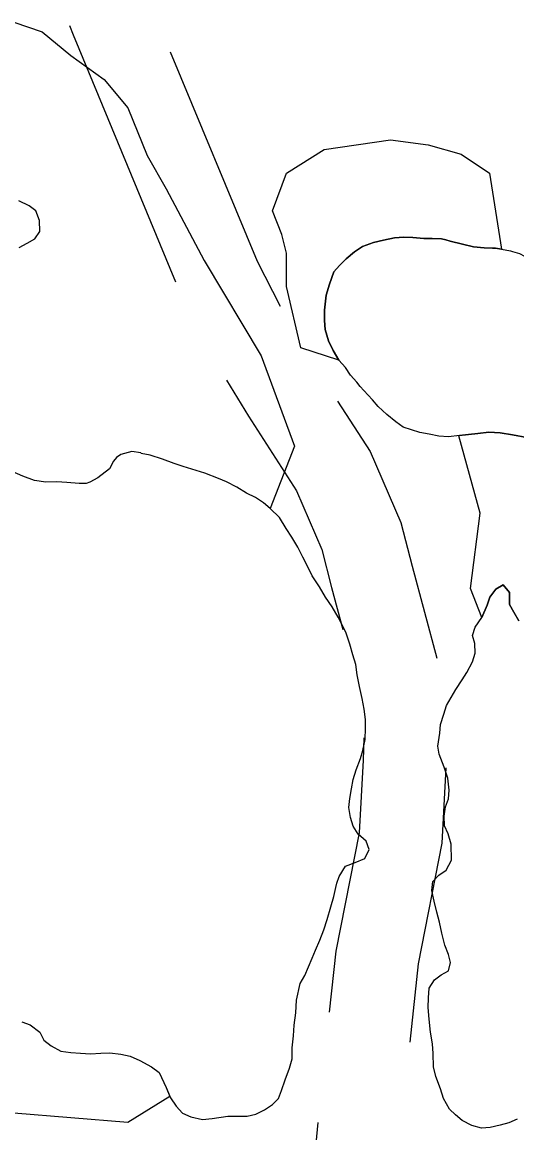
# Model space of a CAD drawing. Extents: x 3219052 to 3256913, y 800770 to 826146.
# Drawn here: x 3227122.1 to 3227300.4, y 811535.4 to 811935.6 of the extents above; entities that cross this region are included whole.
import ezdxf

# ---------------------------------------------------------------- set-up
doc = ezdxf.new("R2010")
doc.units = 0
for name, color, linetype in [('V-ROAD-CNTR', 7, 'Continuous'), ('V-SITE-VEGE', 7, 'Continuous'), ('V-TOPO-SHOR', 7, 'Continuous')]:
    doc.layers.add(name, color=color, linetype=linetype)

msp = doc.modelspace()

# ---------------------------------------------------------------- linework, layer by layer
at = {"layer": 'V-ROAD-CNTR'}
for points in [[(3227139.1, 811934.39), (3227140.49, 811930.99), (3227177.36, 811842.05)], [(3227175.47, 811924.95), (3227206.74, 811849.52), (3227215.06, 811833.22)], [(3227195.7, 811806.55), (3227203.62, 811793.61), (3227220.93, 811766.67), (3227230.12, 811745.58), (3227233.62, 811731.91), (3227237.7, 811716.76)], [(3227235.79, 811799.03), (3227247.47, 811780.86), (3227258.59, 811755.35), (3227262.63, 811739.53), (3227271.55, 811706.47)], [(3227245.27, 811677.67), (3227244.94, 811669.72), (3227243.53, 811643.43), (3227235.15, 811600.8), (3227232.76, 811578.8)], [(3227274.83, 811666.86), (3227273.37, 811639.71), (3227264.84, 811596.28), (3227261.76, 811568.05)], [(3227228.61, 811539.15), (3227226.82, 811520.3), (3227221.81, 811488.35), (3227217.86, 811454.74), (3227217.16, 811440.56)]]:
    msp.add_lwpolyline(points, dxfattribs=at)
at = {"layer": 'V-SITE-VEGE'}
for points in [[(3227119.03, 811935.6), (3227129.33, 811932.16), (3227139.62, 811923.58), (3227151.63, 811914.99), (3227160.21, 811904.7), (3227167.08, 811887.53), (3227173.94, 811875.51), (3227187.67, 811849.76), (3227208.26, 811815.43), (3227220.27, 811782.82), (3227211.52, 811760.38)], [(3227120.97, 811854.47), (3227123.94, 811856.03), (3227126.61, 811857.58), (3227128.49, 811860.23), (3227128.35, 811864.14), (3227126.95, 811867.59), (3227124.61, 811869.47), (3227120.86, 811871.2)], [(3227301.06, 811719.85), (3227299.25, 811722.99), (3227297.78, 811725.8), (3227297.79, 811730.09), (3227295.49, 811732.9), (3227292.85, 811731.26), (3227290.7, 811728.46), (3227289.7, 811725.49), (3227287.71, 811721.05), (3227283.71, 811731.49), (3227287.12, 811758.71), (3227279.45, 811786.59), (3227279.64, 811786.61), (3227282.97, 811787.08), (3227286.29, 811787.38), (3227290.25, 811787.85), (3227294.36, 811787.68), (3227298.79, 811786.87), (3227304.01, 811785.91)], [(3227211.52, 811760.38), (3227209.03, 811762.42), (3227206.22, 811764.3), (3227202.94, 811765.88), (3227199.51, 811768.08), (3227195.76, 811769.96), (3227192.79, 811771.22), (3227187.95, 811773.11), (3227184.83, 811774.06), (3227180.14, 811775.48), (3227176.86, 811776.59), (3227172.65, 811778.17), (3227168.27, 811779.58), (3227164.99, 811780.22), (3227164.83, 811780.38), (3227161.55, 811780.86), (3227157.64, 811779.77), (3227156.07, 811778.68), (3227154.98, 811777.44), (3227153.56, 811774.63), (3227149.33, 811771.36), (3227146.51, 811769.8), (3227145.1, 811769.34), (3227142.6, 811769.34), (3227138.22, 811769.67), (3227134.62, 811769.99), (3227130.56, 811769.85), (3227126.5, 811770.49), (3227122.28, 811772.07), (3227117.6, 811774.11)], [(3227121.99, 811575.37), (3227124.95, 811574.27), (3227128.39, 811571.6), (3227129.94, 811568.78), (3227132.59, 811566.74), (3227136.03, 811564.85), (3227139.62, 811564.37), (3227143.06, 811564.05), (3227146.66, 811563.88), (3227150.41, 811564.03), (3227153.69, 811564.17), (3227157.6, 811563.69), (3227161.04, 811563.05), (3227164.47, 811561.48), (3227168.69, 811559.12), (3227171.5, 811557.08), (3227173.98, 811551.76), (3227175.32, 811548.51)], [(3227175.32, 811548.51), (3227160.21, 811539.05), (3227139.62, 811540.77), (3227119.03, 811542.49)]]:
    msp.add_lwpolyline(points, dxfattribs=at)
msp.add_lwpolyline([(3227294.89, 811853.81), (3227292.67, 811854.13), (3227291.56, 811854.14), (3227288.55, 811854.3), (3227284.76, 811854.63), (3227280.81, 811855.59), (3227276.38, 811856.71), (3227274.8, 811857.19), (3227273.22, 811857.52), (3227269.9, 811857.68), (3227266.89, 811857.69), (3227262.93, 811858.02), (3227259.61, 811858.19), (3227256.29, 811857.88), (3227252.33, 811857.1), (3227248.69, 811856.17), (3227244.73, 811854.76), (3227241.88, 811852.86), (3227238.86, 811850.34), (3227236.48, 811847.98), (3227234.42, 811845.61), (3227232.82, 811841.19), (3227231.7, 811837.23), (3227231.05, 811831.86), (3227231.04, 811828.06), (3227231.35, 811824.89), (3227232.44, 811820.78), (3227234.17, 811817.29), (3227236.22, 811813.8), (3227222.48, 811818.28), (3227217.37, 811840.4), (3227217.37, 811852.31), (3227215.67, 811859.12), (3227212.27, 811867.63), (3227217.37, 811881.25), (3227230.98, 811889.75), (3227254.8, 811893.16), (3227268.41, 811891.46), (3227280.31, 811888.05), (3227290.52, 811881.25)], close=True, dxfattribs=at)
at = {"layer": 'V-TOPO-SHOR'}
for points in [[(3227120.97, 811854.47), (3227123.94, 811856.03), (3227126.61, 811857.58), (3227128.49, 811860.23), (3227128.35, 811864.14), (3227126.95, 811867.59), (3227124.61, 811869.47), (3227120.86, 811871.2)], [(3227304.01, 811785.91), (3227298.79, 811786.87), (3227294.36, 811787.68), (3227290.25, 811787.85), (3227286.29, 811787.38), (3227282.97, 811787.08), (3227279.65, 811786.61), (3227275.69, 811786.15), (3227272.21, 811786.48), (3227268.73, 811787.12), (3227265.41, 811787.77), (3227259.4, 811789.68), (3227256.72, 811791.59), (3227253.56, 811794.29), (3227250.41, 811797.15), (3227248.36, 811799.53), (3227245.2, 811802.86), (3227243.94, 811804.29), (3227242.68, 811805.87), (3227240.47, 811808.41), (3227238.58, 811811.11), (3227236.22, 811813.8), (3227234.17, 811817.29), (3227232.44, 811820.78), (3227231.35, 811824.89), (3227231.04, 811828.06), (3227231.05, 811831.86), (3227231.7, 811837.23), (3227232.82, 811841.19), (3227234.42, 811845.61), (3227236.48, 811847.98), (3227238.86, 811850.34), (3227241.88, 811852.86), (3227244.73, 811854.76), (3227248.69, 811856.17), (3227252.33, 811857.1), (3227256.29, 811857.88), (3227259.61, 811858.19), (3227262.93, 811858.02)], [(3227262.93, 811858.02), (3227266.89, 811857.69), (3227269.9, 811857.68), (3227273.22, 811857.52), (3227274.8, 811857.19), (3227276.38, 811856.71), (3227280.81, 811855.59), (3227284.76, 811854.63), (3227288.55, 811854.3), (3227291.56, 811854.14), (3227292.67, 811854.13), (3227294.88, 811853.81), (3227298.04, 811853.17), (3227298.83, 811853.01), (3227301.37, 811852.21), (3227305, 811850.3), (3227307.84, 811848.39), (3227313.68, 811843.15)], [(3227172.65, 811778.17), (3227168.27, 811779.58), (3227164.99, 811780.22), (3227164.83, 811780.38), (3227161.55, 811780.86), (3227157.64, 811779.77), (3227156.07, 811778.68), (3227154.98, 811777.44), (3227153.56, 811774.63), (3227149.33, 811771.36), (3227146.51, 811769.8), (3227145.1, 811769.34), (3227142.6, 811769.34), (3227138.22, 811769.67), (3227134.62, 811769.99), (3227130.56, 811769.85), (3227126.5, 811770.49), (3227122.28, 811772.07), (3227117.6, 811774.11)], [(3227124.95, 811574.27), (3227128.39, 811571.6), (3227129.94, 811568.78), (3227132.59, 811566.74), (3227136.03, 811564.85), (3227139.62, 811564.37), (3227143.06, 811564.05), (3227146.66, 811563.88), (3227150.41, 811564.03), (3227153.69, 811564.17), (3227157.6, 811563.69), (3227161.04, 811563.05), (3227164.47, 811561.48), (3227168.69, 811559.12), (3227171.5, 811557.08), (3227173.98, 811551.76), (3227175.53, 811548), (3227177.56, 811545.02), (3227179.89, 811542.52), (3227182.86, 811541.1), (3227187.08, 811540.15), (3227190.52, 811540.6), (3227196.15, 811541.37), (3227199.43, 811541.36), (3227203.19, 811541.35), (3227206.31, 811542.12), (3227209.45, 811543.67), (3227212.27, 811545.54), (3227214.46, 811547.72), (3227215.57, 811550.69), (3227216.83, 811554.44), (3227218.41, 811558.66), (3227219.35, 811562.09), (3227219.37, 811566), (3227219.85, 811570.38), (3227220.17, 811574.13), (3227220.66, 811578.66), (3227220.98, 811583.2), (3227222.25, 811589.13), (3227223.98, 811592.1), (3227225.24, 811595.22), (3227226.66, 811598.34), (3227227.76, 811601.16), (3227229.34, 811604.75), (3227230.76, 811608.49), (3227232.02, 811612.24), (3227233.28, 811616.78), (3227234.39, 811620.52), (3227235.18, 811623.8), (3227235.5, 811625.37), (3227236.29, 811627.71), (3227238.65, 811631.46), (3227242.09, 811632.85), (3227245.53, 811634.25), (3227247.1, 811637.53), (3227246.02, 811640.5), (3227243.21, 811643.01), (3227241.35, 811645.83), (3227240.42, 811648.96), (3227239.8, 811652.56), (3227240.13, 811655.84), (3227240.76, 811659.28), (3227241.4, 811662.72), (3227242.5, 811666.16), (3227244.08, 811670.22), (3227244.87, 811673.18), (3227245.67, 811677.09), (3227245.83, 811681.15), (3227245.84, 811684.28), (3227245.39, 811688.04), (3227244.62, 811691.95), (3227243.69, 811696.17), (3227242.77, 811700.4), (3227242.31, 811704.15), (3227241.22, 811707.59), (3227240.14, 811711.51), (3227238.9, 811715.42), (3227237.5, 811718.24), (3227235.95, 811721.21), (3227233.77, 811724.97), (3227231.44, 811728.42), (3227229.26, 811732.18), (3227226.62, 811736.1), (3227225.22, 811739.07), (3227223.2, 811742.83), (3227221.49, 811746.43), (3227219.31, 811750.03), (3227217.29, 811753.17), (3227214.8, 811757.08), (3227211.52, 811760.38), (3227209.03, 811762.42), (3227206.22, 811764.3), (3227202.94, 811765.88), (3227199.51, 811768.08), (3227195.76, 811769.96), (3227192.79, 811771.22), (3227187.95, 811773.11), (3227184.83, 811774.06), (3227180.14, 811775.48), (3227176.86, 811776.59), (3227172.65, 811778.17)], [(3227300.51, 811540.26), (3227297.54, 811538.95), (3227294.4, 811538.13), (3227290.77, 811537.32), (3227287.64, 811537), (3227284.17, 811538), (3227280.72, 811539.82), (3227278.25, 811541.81), (3227276.11, 811543.96), (3227273.98, 811547.76), (3227272.83, 811551.22), (3227271.2, 811555.68), (3227270.39, 811559.15), (3227270.23, 811563.93), (3227269.92, 811567.4), (3227269.27, 811571.69), (3227268.79, 811576.31), (3227268.47, 811580.59), (3227268.48, 811584.06), (3227268.82, 811587.52), (3227270.65, 811590.48), (3227273.13, 811592.29), (3227275.77, 811593.77), (3227276.44, 811596.73), (3227275.79, 811599.7), (3227274.48, 811603.01), (3227273.34, 811607.3), (3227272.52, 811611.26), (3227271.55, 811614.89), (3227270.57, 811618.85), (3227269.76, 811622.65), (3227270.1, 811625.94), (3227272.25, 811628.25), (3227274.89, 811630.05), (3227276.88, 811633.67), (3227276.73, 811639.45), (3227275.59, 811643.08), (3227274.28, 811646.05), (3227274.13, 811649.52), (3227274.63, 811652.81), (3227275.79, 811655.78), (3227275.97, 811658.91), (3227275.49, 811663.2), (3227274.18, 811667.16), (3227272.38, 811671.79), (3227271.9, 811674.75), (3227272.57, 811679.37), (3227272.91, 811682.5), (3227274.08, 811686.29), (3227275.08, 811689.42), (3227278.39, 811695.18), (3227280.71, 811698.64), (3227282.37, 811701.27), (3227284.36, 811705.06), (3227285.36, 811708.19), (3227285.2, 811711.66), (3227284.39, 811714.63), (3227285.39, 811717.59), (3227287.71, 811721.05), (3227289.7, 811725.49), (3227290.7, 811728.46), (3227292.85, 811731.26), (3227295.49, 811732.9), (3227297.79, 811730.09), (3227297.78, 811725.8), (3227299.25, 811722.99), (3227301.06, 811719.85)], [(3227121.99, 811575.37), (3227124.95, 811574.27)]]:
    msp.add_lwpolyline(points, dxfattribs=at)

doc.saveas('drawing.dxf')
